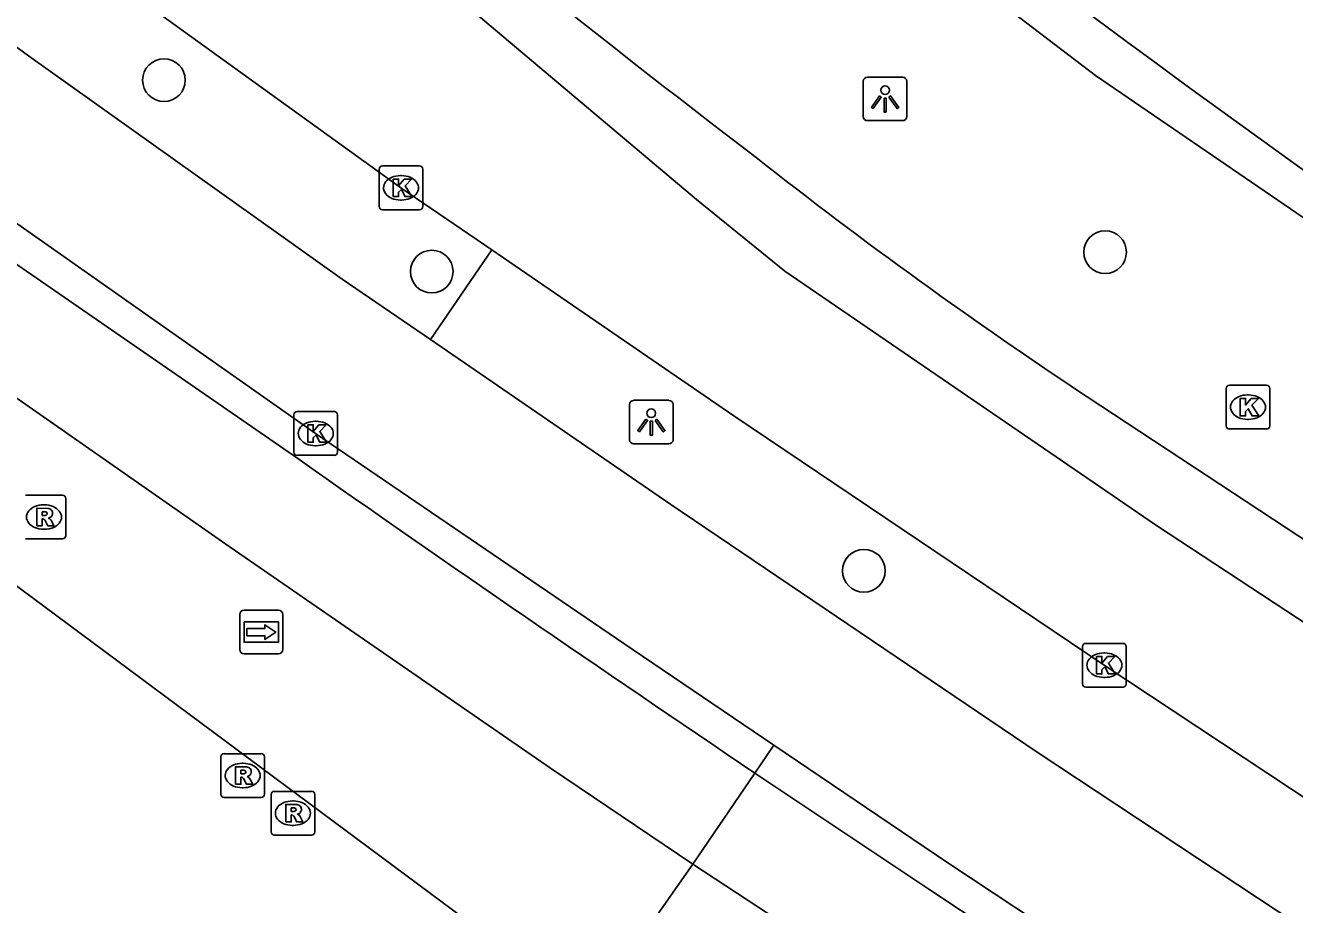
# Model space of a CAD drawing. Extents: x 159718 to 160783, y 383290 to 384030.
# Drawn here: x 160501.37 to 160530.44, y 383762.04 to 383782.17 of the extents above; entities that cross this region are included whole.
import ezdxf

# ---------------------------------------------------------------- set-up
doc = ezdxf.new("R2010")
doc.units = 0
for name, color, linetype in [('IMGEO_Berm_groen', 7, 'Continuous'), ('IMGEO_Boom', 7, 'Continuous'), ('IMGEO_Fietspad_gesloten', 7, 'Continuous'), ('IMGEO_Hek', 7, 'Continuous'), ('IMGEO_Kolk', 7, 'Continuous'), ('IMGEO_Lichtpunt', 7, 'Continuous'), ('IMGEO_OVBaan_gesloten', 7, 'Continuous'), ('IMGEO_Pand_vergunning_verleend', 7, 'Continuous'), ('IMGEO_Rijbaan_lokaal_gesloten', 7, 'Continuous'), ('IMGEO_Rijbaan_lokaal_open', 7, 'Continuous'), ('IMGEO_Rioolput', 7, 'Continuous'), ('IMGEO_Wegwijzer', 7, 'Continuous')]:
    doc.layers.add(name, color=color, linetype=linetype)

msp = doc.modelspace()

# ---------------------------------------------------------------- linework, layer by layer
at = {"layer": 'IMGEO_Berm_groen'}
msp.add_lwpolyline([(160510.644, 383774.978), (160512.046, 383777.027)], dxfattribs=at)
at = {"layer": 'IMGEO_Boom'}
for centre in [(160504.541, 383780.914), (160526.094, 383776.977), (160510.673, 383776.532), (160520.571, 383769.685)]:
    msp.add_circle(centre, 0.489, dxfattribs=at)
at = {"layer": 'IMGEO_Fietspad_gesloten'}
for points in [[(160459.654, 383807.265), (160466.172, 383802.236), (160486.524, 383787.371), (160499.203, 383778.043), (160500, 383777.494), (160507.603, 383772.254)], [(160465.987, 383799.258), (160484.632, 383785.642), (160498.214, 383775.691), (160500, 383774.446), (160505.955, 383770.295), (160513.392, 383765.168), (160516.655, 383762.968)], [(160518.075, 383765.054), (160516.655, 383762.968)]]:
    msp.add_lwpolyline(points, dxfattribs=at)
for centre, radius, start, end in [((160759.859, 384098.453), 393.301, 230.66258, 238.5511), ((160874.119, 384294.115), 637.709, 234.91871, 236.060529)]:
    msp.add_arc(centre, radius, start, end, dxfattribs=at)
at = {"layer": 'IMGEO_Hek'}
msp.add_lwpolyline([(160477.266, 383811.415), (160516.737, 383778.18), (160518.757, 383776.546), (160527.273, 383770.722), (160540.189, 383762.239), (160549.364, 383753.153), (160551.156, 383751.328), (160553.313, 383749.943), (160555.02, 383746.805), (160550.358, 383742.024), (160528.999, 383729.033)], dxfattribs=at)
at = {"layer": 'IMGEO_Kolk'}
for p, q in [((160509.544, 383778.95), (160510.396, 383778.95)), ((160509.469, 383778.024), (160509.469, 383778.876)), ((160509.957, 383778.73), (160509.982, 383778.73)), ((160510.47, 383778.876), (160510.47, 383778.024)), ((160509.98, 383778.17), (160509.955, 383778.17)), ((160510.396, 383777.95), (160509.544, 383777.95)), ((160528.867, 383773.004), (160528.867, 383773.856)), ((160528.942, 383773.93), (160529.794, 383773.93)), ((160529.355, 383773.71), (160529.38, 383773.71)), ((160529.868, 383773.856), (160529.868, 383773.004)), ((160507.516, 383772.401), (160507.516, 383773.253)), ((160507.591, 383773.327), (160508.443, 383773.327)), ((160508.004, 383773.107), (160508.029, 383773.107)), ((160508.517, 383773.253), (160508.517, 383772.401)), ((160529.378, 383773.15), (160529.353, 383773.15)), ((160529.794, 383772.93), (160528.942, 383772.93)), ((160508.027, 383772.547), (160508.002, 383772.547)), ((160508.443, 383772.327), (160507.591, 383772.327)), ((160525.578, 383767.097), (160525.578, 383767.949)), ((160525.653, 383768.023), (160526.505, 383768.023)), ((160526.579, 383767.949), (160526.579, 383767.097)), ((160526.066, 383767.803), (160526.091, 383767.803)), ((160526.505, 383767.023), (160525.653, 383767.023)), ((160526.089, 383767.243), (160526.064, 383767.243))]:
    msp.add_line(p, q, dxfattribs=at)
for points in [[(160509.544, 383778.95), (160510.396, 383778.95)], [(160509.469, 383778.024), (160509.469, 383778.876)], [(160509.79, 383778.65), (160509.913, 383778.65), (160509.913, 383778.499), (160510.043, 383778.65), (160510.207, 383778.65), (160510.061, 383778.499), (160510.214, 383778.25), (160510.062, 383778.25), (160509.977, 383778.414), (160509.913, 383778.347), (160509.913, 383778.25), (160509.79, 383778.25), (160509.79, 383778.65)], [(160510.47, 383778.876), (160510.47, 383778.024)], [(160510.396, 383777.95), (160509.544, 383777.95)], [(160528.867, 383773.004), (160528.867, 383773.856)], [(160528.942, 383773.93), (160529.794, 383773.93)], [(160529.868, 383773.856), (160529.868, 383773.004)], [(160529.188, 383773.63), (160529.311, 383773.63), (160529.311, 383773.479), (160529.441, 383773.63), (160529.605, 383773.63), (160529.459, 383773.479), (160529.612, 383773.23), (160529.46, 383773.23), (160529.375, 383773.394), (160529.311, 383773.327), (160529.311, 383773.23), (160529.188, 383773.23), (160529.188, 383773.63)], [(160507.516, 383772.401), (160507.516, 383773.253)], [(160507.591, 383773.327), (160508.443, 383773.327)], [(160508.517, 383773.253), (160508.517, 383772.401)], [(160507.837, 383773.027), (160507.96, 383773.027), (160507.96, 383772.876), (160508.09, 383773.027), (160508.254, 383773.027), (160508.108, 383772.876), (160508.261, 383772.627), (160508.109, 383772.627), (160508.024, 383772.791), (160507.96, 383772.724), (160507.96, 383772.627), (160507.837, 383772.627), (160507.837, 383773.027)], [(160529.794, 383772.93), (160528.942, 383772.93)], [(160508.443, 383772.327), (160507.591, 383772.327)], [(160525.578, 383767.097), (160525.578, 383767.949)], [(160525.653, 383768.023), (160526.505, 383768.023)], [(160526.579, 383767.949), (160526.579, 383767.097)], [(160525.899, 383767.723), (160526.022, 383767.723), (160526.022, 383767.572), (160526.152, 383767.723), (160526.316, 383767.723), (160526.17, 383767.572), (160526.323, 383767.323), (160526.171, 383767.323), (160526.086, 383767.487), (160526.022, 383767.42), (160526.022, 383767.323), (160525.899, 383767.323), (160525.899, 383767.723)], [(160526.505, 383767.023), (160525.653, 383767.023)]]:
    msp.add_lwpolyline(points, dxfattribs=at)
for centre, start, end in [((160509.546, 383778.874), 91.552, 178.448), ((160509.546, 383778.874), 91.552, 178.448), ((160510.394, 383778.874), 1.552, 88.448), ((160510.394, 383778.874), 1.552, 88.448), ((160509.546, 383778.026), 181.552, 268.448), ((160509.546, 383778.026), 181.552, 268.448), ((160510.394, 383778.026), 271.552, 358.448), ((160510.394, 383778.026), 271.552, 358.448), ((160528.944, 383773.854), 91.552, 178.448), ((160528.944, 383773.854), 91.552, 178.448), ((160529.792, 383773.854), 1.552, 88.448), ((160529.792, 383773.854), 1.552, 88.448), ((160507.593, 383773.251), 91.552, 178.448), ((160507.593, 383773.251), 91.552, 178.448), ((160508.441, 383773.251), 1.552, 88.448), ((160508.441, 383773.251), 1.552, 88.448), ((160528.944, 383773.006), 181.552, 268.448), ((160528.944, 383773.006), 181.552, 268.448), ((160529.792, 383773.006), 271.552, 358.448), ((160529.792, 383773.006), 271.552, 358.448), ((160507.593, 383772.403), 181.552, 268.448), ((160507.593, 383772.403), 181.552, 268.448), ((160508.441, 383772.403), 271.552, 358.448), ((160508.441, 383772.403), 271.552, 358.448), ((160525.655, 383767.947), 91.552, 178.448), ((160525.655, 383767.947), 91.552, 178.448), ((160526.503, 383767.947), 1.552, 88.448), ((160526.503, 383767.947), 1.552, 88.448), ((160525.655, 383767.099), 181.552, 268.448), ((160525.655, 383767.099), 181.552, 268.448), ((160526.503, 383767.099), 271.552, 358.448), ((160526.503, 383767.099), 271.552, 358.448)]:
    msp.add_arc(centre, 0.0765, start, end, dxfattribs=at)
for centre, major_axis, ratio, start_param, end_param in [((160509.956, 383778.45), (-0.387, 0.002), 0.722429, 4.712389, 7.853982), ((160509.981, 383778.45), (-0.39, 0.002), 0.717154, 1.570796, 4.712389), ((160529.354, 383773.43), (-0.387, 0.002), 0.722429, 4.712389, 7.853982), ((160529.379, 383773.43), (-0.39, 0.002), 0.717154, 1.570796, 4.712389), ((160508.003, 383772.827), (-0.387, 0.002), 0.722429, 4.712389, 7.853982), ((160508.028, 383772.827), (-0.39, 0.002), 0.717154, 1.570796, 4.712389), ((160526.065, 383767.523), (-0.387, 0.002), 0.722429, 4.712389, 7.853982), ((160526.09, 383767.523), (-0.39, 0.002), 0.717154, 1.570796, 4.712389)]:
    msp.add_ellipse(centre, major_axis=major_axis, ratio=ratio, start_param=start_param, end_param=end_param, dxfattribs=at)
at = {"layer": 'IMGEO_Lichtpunt'}
for p, q in [((160521.459, 383780.984), (160520.651, 383780.984)), ((160521.459, 383780.984), (160520.651, 383780.984)), ((160520.557, 383780.889), (160520.557, 383780.082)), ((160520.557, 383780.889), (160520.557, 383780.082)), ((160521.553, 383780.082), (160521.553, 383780.889)), ((160521.553, 383780.082), (160521.553, 383780.889)), ((160520.651, 383779.988), (160521.459, 383779.988)), ((160520.651, 383779.988), (160521.459, 383779.988)), ((160515.203, 383773.491), (160515.203, 383772.684)), ((160515.203, 383773.491), (160515.203, 383772.684)), ((160516.105, 383773.586), (160515.297, 383773.586)), ((160516.105, 383773.586), (160515.297, 383773.586)), ((160516.199, 383772.684), (160516.199, 383773.491)), ((160516.199, 383772.684), (160516.199, 383773.491)), ((160515.297, 383772.59), (160516.105, 383772.59)), ((160515.297, 383772.59), (160516.105, 383772.59))]:
    msp.add_line(p, q, dxfattribs=at)
for points in [[(160520.931, 383780.553), (160520.97, 383780.525), (160520.782, 383780.263), (160520.744, 383780.29), (160520.931, 383780.553)], [(160521.033, 383780.505), (160521.08, 383780.505), (160521.08, 383780.183), (160521.033, 383780.183), (160521.033, 383780.505)], [(160521.143, 383780.525), (160521.181, 383780.552), (160521.368, 383780.29), (160521.329, 383780.262), (160521.143, 383780.525)], [(160515.577, 383773.155), (160515.616, 383773.127), (160515.428, 383772.865), (160515.39, 383772.892), (160515.577, 383773.155)], [(160515.679, 383773.107), (160515.726, 383773.107), (160515.726, 383772.785), (160515.679, 383772.785), (160515.679, 383773.107)], [(160515.789, 383773.127), (160515.827, 383773.154), (160516.014, 383772.892), (160515.975, 383772.864), (160515.789, 383773.127)]]:
    msp.add_lwpolyline(points, dxfattribs=at)
for centre in [(160521.056, 383780.687), (160515.702, 383773.289)]:
    msp.add_circle(centre, 0.0994, dxfattribs=at)
for centre, start, end in [((160520.651, 383780.889), 90, 180), ((160520.651, 383780.889), 90, 180), ((160521.459, 383780.889), 0, 90), ((160521.459, 383780.889), 0, 90), ((160520.651, 383780.082), 180, 270), ((160520.651, 383780.082), 180, 270), ((160521.459, 383780.082), 270, 0), ((160521.459, 383780.082), 270, 360), ((160515.297, 383773.491), 90, 180), ((160515.297, 383773.491), 90, 180), ((160516.105, 383773.491), 0, 90), ((160516.105, 383773.491), 0, 90), ((160515.297, 383772.684), 180, 270), ((160515.297, 383772.684), 180, 270), ((160516.105, 383772.684), 270, 0), ((160516.105, 383772.684), 270, 360)]:
    msp.add_arc(centre, 0.0946, start, end, dxfattribs=at)
at = {"layer": 'IMGEO_OVBaan_gesloten'}
for points in [[(160482.38, 383798.997), (160489.669, 383793.425), (160491.575, 383791.984), (160496.637, 383788.155), (160500, 383785.627), (160509.967, 383778.451), (160512.046, 383777.027)], [(160512.046, 383777.027), (160517.595, 383773.228), (160526.076, 383767.524), (160534.654, 383761.844), (160543.208, 383756.291), (160553.17, 383750), (160555.454, 383748.585)], [(160525.682, 383773.666), (160532.361, 383769.269)]]:
    msp.add_lwpolyline(points, dxfattribs=at)
for centre, radius, start, end in [((160699, 384016.003), 298.039, 227.13361, 232.62938), ((160589.601, 383870.121), 115.711, 231.83539, 236.46834)]:
    msp.add_arc(centre, radius, start, end, dxfattribs=at)
at = {"layer": 'IMGEO_Pand_vergunning_verleend'}
msp.add_lwpolyline([(160431.124, 383786.452), (160447.807, 383808.696), (160466.886, 383794.387), (160465.896, 383793.067), (160488.439, 383776.16), (160489.69, 383777.857), (160516.406, 383758.02), (160522.32, 383753.629), (160501.011, 383735.052), (160473.315, 383755.825), (160473.755, 383756.412), (160451.199, 383773.33), (160450.27, 383772.092), (160431.124, 383786.452)], dxfattribs=at)
at = {"layer": 'IMGEO_Rijbaan_lokaal_gesloten'}
for points in [[(160495.166, 383807.186), (160499.761, 383802.667), (160504.803, 383798.018), (160510.358, 383793.358), (160517.511, 383787.465), (160519.267, 383786.063), (160525.873, 383781.018), (160533.916, 383775.525), (160552.845, 383763.274), (160553.258, 383763.029), (160553.792, 383762.706), (160554.327, 383762.383)], [(160495.192, 383786.006), (160500, 383782.513), (160501.435, 383781.471), (160508.624, 383776.362), (160510.644, 383774.978)], [(160518.51, 383765.693), (160515.261, 383767.891), (160508.013, 383772.828), (160500, 383778.447), (160493.319, 383783.288)], [(160510.644, 383774.978), (160516.152, 383771.204), (160524.539, 383765.534), (160533.26, 383759.769), (160541.777, 383754.245), (160543.454, 383753.183)], [(160526.669, 383760.235), (160522.496, 383762.997), (160518.51, 383765.693)]]:
    msp.add_lwpolyline(points, dxfattribs=at)
at = {"layer": 'IMGEO_Rijbaan_lokaal_open'}
for points in [[(160518.075, 383765.054), (160518.51, 383765.693)], [(160518.075, 383765.054), (160522.078, 383762.38), (160526.248, 383759.623)], [(160516.655, 383762.968), (160498.198, 383736.695)], [(160541.795, 383746.477), (160516.655, 383762.968)]]:
    msp.add_lwpolyline(points, dxfattribs=at)
at = {"layer": 'IMGEO_Rioolput'}
for p, q in [((160501.367, 383771.414), (160502.219, 383771.414)), ((160501.78, 383771.194), (160501.805, 383771.194)), ((160502.293, 383771.34), (160502.293, 383770.488)), ((160501.803, 383770.634), (160501.778, 383770.634)), ((160502.219, 383770.414), (160501.367, 383770.414)), ((160505.843, 383764.572), (160505.843, 383765.424)), ((160505.918, 383765.498), (160506.77, 383765.498)), ((160506.331, 383765.278), (160506.356, 383765.278)), ((160506.844, 383765.424), (160506.844, 383764.572)), ((160506.354, 383764.718), (160506.329, 383764.718)), ((160506.77, 383764.498), (160505.918, 383764.498)), ((160506.993, 383763.71), (160506.993, 383764.562)), ((160507.068, 383764.636), (160507.92, 383764.636)), ((160507.481, 383764.416), (160507.506, 383764.416)), ((160507.994, 383764.562), (160507.994, 383763.71)), ((160507.504, 383763.856), (160507.479, 383763.856)), ((160507.92, 383763.636), (160507.068, 383763.636))]:
    msp.add_line(p, q, dxfattribs=at)
for points in [[(160501.367, 383771.414), (160502.219, 383771.414)], [(160501.881, 383771.112), (160501.629, 383771.114), (160501.629, 383770.714)], [(160502.293, 383771.34), (160502.293, 383770.488)], [(160501.629, 383770.714), (160501.753, 383770.714), (160501.753, 383770.876), (160501.764, 383770.876)], [(160501.807, 383771.033), (160501.753, 383771.033), (160501.753, 383770.952)], [(160501.753, 383770.952), (160501.805, 383770.952)], [(160501.811, 383770.847), (160501.882, 383770.714), (160502.022, 383770.714), (160501.957, 383770.84)], [(160502.219, 383770.414), (160501.367, 383770.414)], [(160505.843, 383764.572), (160505.843, 383765.424)], [(160505.918, 383765.498), (160506.77, 383765.498)], [(160506.844, 383765.424), (160506.844, 383764.572)], [(160506.432, 383765.196), (160506.18, 383765.198), (160506.18, 383764.798)], [(160506.18, 383764.798), (160506.304, 383764.798), (160506.304, 383764.96), (160506.315, 383764.96)], [(160506.358, 383765.117), (160506.304, 383765.117), (160506.304, 383765.036)], [(160506.304, 383765.036), (160506.356, 383765.036)], [(160506.362, 383764.931), (160506.433, 383764.798), (160506.573, 383764.798), (160506.508, 383764.924)], [(160506.77, 383764.498), (160505.918, 383764.498)], [(160506.993, 383763.71), (160506.993, 383764.562)], [(160507.068, 383764.636), (160507.92, 383764.636)], [(160507.994, 383764.562), (160507.994, 383763.71)], [(160507.582, 383764.334), (160507.33, 383764.336), (160507.33, 383763.936)], [(160507.33, 383763.936), (160507.454, 383763.936), (160507.454, 383764.098), (160507.465, 383764.098)], [(160507.508, 383764.255), (160507.454, 383764.255), (160507.454, 383764.174)], [(160507.454, 383764.174), (160507.506, 383764.174)], [(160507.512, 383764.069), (160507.583, 383763.936), (160507.723, 383763.936), (160507.658, 383764.062)], [(160507.92, 383763.636), (160507.068, 383763.636)]]:
    msp.add_lwpolyline(points, dxfattribs=at)
for centre, radius, start, end in [((160502.217, 383771.338), 0.0765, 1.552, 88.448), ((160502.217, 383771.338), 0.0765, 1.552, 88.448), ((160501.88, 383771.002), 0.109, 350.3612, 89.416), ((160501.763, 383770.823), 0.0533, 26.0293, 88.6989), ((160501.789, 383771.141), 0.19, 274.7715, 282.9687), ((160501.813, 383770.937), 0.0964, 77.0061, 93.1865), ((160501.827, 383770.994), 0.0378, 276.6634, 79.6772), ((160501.878, 383771.002), 0.112, 277.5842, 350.9817), ((160501.862, 383770.787), 0.108, 29.5134, 73.7905), ((160502.217, 383770.49), 0.0765, 271.552, 358.448), ((160502.217, 383770.49), 0.0765, 271.552, 358.448), ((160505.92, 383765.422), 0.0765, 91.552, 178.448), ((160505.92, 383765.422), 0.0765, 91.552, 178.448), ((160506.768, 383765.422), 0.0765, 1.552, 88.448), ((160506.768, 383765.422), 0.0765, 1.552, 88.448), ((160506.314, 383764.907), 0.0533, 26.0293, 88.6989), ((160506.34, 383765.225), 0.19, 274.7715, 282.9687), ((160506.364, 383765.021), 0.0964, 77.0061, 93.1865), ((160506.378, 383765.078), 0.0378, 276.6634, 79.6772), ((160506.431, 383765.086), 0.109, 350.3612, 89.416), ((160506.429, 383765.086), 0.112, 277.5842, 350.9817), ((160506.413, 383764.871), 0.108, 29.5134, 73.7905), ((160505.92, 383764.574), 0.0765, 181.552, 268.448), ((160505.92, 383764.574), 0.0765, 181.552, 268.448), ((160506.768, 383764.574), 0.0765, 271.552, 358.448), ((160506.768, 383764.574), 0.0765, 271.552, 358.448), ((160507.07, 383764.56), 0.0765, 91.552, 178.448), ((160507.07, 383764.56), 0.0765, 91.552, 178.448), ((160507.918, 383764.56), 0.0765, 1.552, 88.448), ((160507.918, 383764.56), 0.0765, 1.552, 88.448), ((160507.464, 383764.045), 0.0533, 26.0293, 88.6989), ((160507.49, 383764.363), 0.19, 274.7715, 282.9687), ((160507.514, 383764.159), 0.0964, 77.0061, 93.1865), ((160507.528, 383764.216), 0.0378, 276.6634, 79.6772), ((160507.581, 383764.224), 0.109, 350.3612, 89.416), ((160507.579, 383764.224), 0.112, 277.5842, 350.9817), ((160507.563, 383764.009), 0.108, 29.5134, 73.7905), ((160507.07, 383763.712), 0.0765, 181.552, 268.448), ((160507.07, 383763.712), 0.0765, 181.552, 268.448), ((160507.918, 383763.712), 0.0765, 271.552, 358.448), ((160507.918, 383763.712), 0.0765, 271.552, 358.448)]:
    msp.add_arc(centre, radius, start, end, dxfattribs=at)
for centre, major_axis, ratio, start_param, end_param in [((160501.779, 383770.914), (-0.387, 0.002), 0.722429, 4.712389, 7.853982), ((160501.804, 383770.914), (-0.39, 0.002), 0.717154, 1.570796, 4.712389), ((160506.33, 383764.998), (-0.387, 0.002), 0.722429, 4.712389, 7.853982), ((160506.355, 383764.998), (-0.39, 0.002), 0.717154, 1.570796, 4.712389), ((160507.48, 383764.136), (-0.387, 0.002), 0.722429, 4.712389, 7.853982), ((160507.505, 383764.136), (-0.39, 0.002), 0.717154, 1.570796, 4.712389)]:
    msp.add_ellipse(centre, major_axis=major_axis, ratio=ratio, start_param=start_param, end_param=end_param, dxfattribs=at)
at = {"layer": 'IMGEO_Wegwijzer'}
for p, q in [((160506.375, 383768.782), (160507.165, 383768.782)), ((160507.165, 383768.782), (160506.375, 383768.782)), ((160506.275, 383767.882), (160506.275, 383768.682)), ((160506.275, 383768.682), (160506.275, 383767.882)), ((160507.265, 383768.682), (160507.265, 383767.882)), ((160507.265, 383767.882), (160507.265, 383768.682)), ((160507.165, 383767.782), (160506.375, 383767.782)), ((160506.375, 383767.782), (160507.165, 383767.782))]:
    msp.add_line(p, q, dxfattribs=at)
for points in [[(160506.376, 383768.514), (160507.164, 383768.514), (160507.164, 383768.05), (160506.376, 383768.05), (160506.376, 383768.514)], [(160506.441, 383768.366), (160506.441, 383768.282), (160506.441, 383768.198), (160506.852, 383768.198), (160506.852, 383768.115), (160507.099, 383768.282), (160506.852, 383768.449), (160506.852, 383768.366), (160506.441, 383768.366)]]:
    msp.add_lwpolyline(points, dxfattribs=at)
for centre, start, end in [((160506.375, 383768.682), 90, 180), ((160506.375, 383768.682), 90, 180), ((160507.165, 383768.682), 0, 90), ((160507.165, 383768.682), 360, 90), ((160506.375, 383767.882), 180, 270), ((160506.375, 383767.882), 180, 270), ((160507.165, 383767.882), 270, 0), ((160507.165, 383767.882), 270, 0)]:
    msp.add_arc(centre, 0.1, start, end, dxfattribs=at)

doc.saveas('drawing.dxf')
